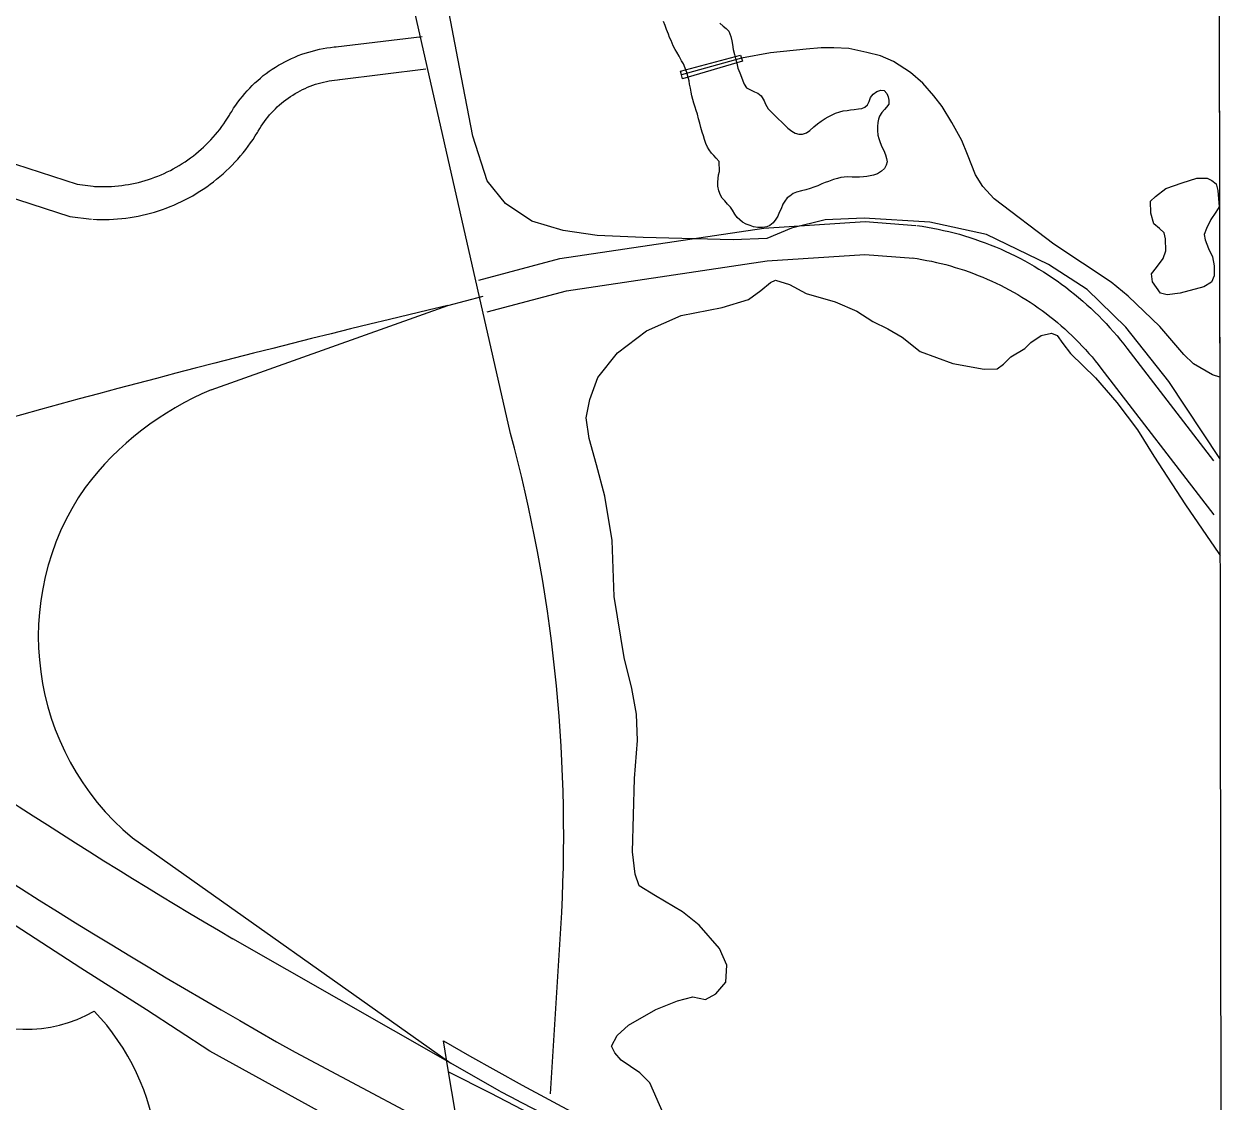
# Model space of a CAD drawing. Extents: x 3297716 to 3335574, y 688621 to 713991.
# Drawn here: x 3332269 to 3333373, y 700887 to 701872 of the extents above; entities that cross this region are included whole.
import ezdxf

# ---------------------------------------------------------------- set-up
doc = ezdxf.new("R2010")
doc.units = 0
for name, color, linetype in [('V-BRDG-OTLN', 7, 'Continuous'), ('V-GRID-FRAM', 7, 'Continuous'), ('V-ROAD-CNTR', 7, 'Continuous'), ('V-ROAD-IDEN', 7, 'Continuous'), ('V-SITE-OTLN', 7, 'Continuous'), ('V-TOPO-SHOR', 7, 'Continuous')]:
    doc.layers.add(name, color=color, linetype=linetype)

msp = doc.modelspace()

# ---------------------------------------------------------------- linework, layer by layer
at = {"layer": 'V-BRDG-OTLN'}
for p, q in [((3332924.7, 701840.5), (3332869.9, 701825.3)), ((3332657.2, 700914.2), (3332652.4, 700942.7)), ((3332652.4, 700942.7), (3332676.4, 700929)), ((3332676.4, 700929), (3332700.4, 700915.5)), ((3332667.6, 700852.5), (3332657.2, 700914.2)), ((3332700.4, 700915.5), (3332724.5, 700902.1)), ((3332724.5, 700902.1), (3332748.8, 700888.9)), ((3332748.8, 700888.9), (3332773.1, 700875.9))]:
    msp.add_line(p, q, dxfattribs=at)
msp.add_lwpolyline([(3332925.7, 701837.7), (3332870.9, 701821.7), (3332869.9, 701825.3), (3332868.9, 701828.7), (3332923.7, 701843.3), (3332924.7, 701840.5)], close=True, dxfattribs=at)
msp.add_lwpolyline([(3332657.2, 700914.2), (3332695.2, 700895.1), (3332709.9, 700887.3), (3332753.1, 700864.9), (3332796.3, 700842.5), (3332839.5, 700820.2), (3332865.3, 700807.2), (3332891.3, 700794.4), (3332917.3, 700781.8), (3332943.4, 700769.3), (3332969.6, 700757.1), (3332995.9, 700745), (3333022.2, 700733.1), (3333048.7, 700721.4), (3333094.9, 700701.3), (3333141.1, 700681.5), (3333187.4, 700661.8), (3333233.8, 700642.2), (3333280.2, 700622.9), (3333326.8, 700603.8), (3333363.1, 700590.5)], dxfattribs=at)
at = {"layer": 'V-GRID-FRAM'}
msp.add_lwpolyline([(3301838.5, 712184.2), (3333346.2, 712216.3), (3333372.6, 694031.5), (3301849.1, 693999.4), (3301838.5, 712184.2)], dxfattribs=at)
at = {"layer": 'V-ROAD-CNTR'}
for points in [[(3332713.7, 701497.6), (3332577.3, 702098.8)], [(3332554.2, 701850.9), (3332632.9, 701860.4)], [(3332457.4, 701789.3), (3332459.1, 701792), (3332460.8, 701794.9), (3332462.7, 701797.7), (3332464.7, 701800.4), (3332466.7, 701803.1), (3332468.8, 701805.7), (3332470.9, 701808.3), (3332473.2, 701810.8), (3332475.5, 701813.3), (3332477.8, 701815.7), (3332480.3, 701818), (3332482.8, 701820.3), (3332485.3, 701822.4), (3332487.9, 701824.6), (3332490.6, 701826.6), (3332493.3, 701828.6), (3332496.1, 701830.5), (3332498.9, 701832.3), (3332501.8, 701834.1), (3332504.7, 701835.7), (3332507.7, 701837.3), (3332510.7, 701838.9), (3332513.7, 701840.3), (3332516.8, 701841.6), (3332519.9, 701842.9), (3332523.1, 701844.1), (3332526.2, 701845.2), (3332529.4, 701846.2), (3332532.7, 701847.1), (3332535.9, 701847.9), (3332539.2, 701848.7), (3332542.5, 701849.3), (3332545.8, 701849.9), (3332549.2, 701850.4), (3332552.5, 701850.8), (3332554.6, 701851)], [(3333361.7, 701549), (3333355, 701551.3), (3333337.7, 701561.1), (3333328.7, 701569.9), (3333306.9, 701595.4), (3333277.9, 701623.2), (3333262.5, 701635.8), (3333210.1, 701670.7), (3333155.6, 701712.1), (3333145.2, 701723.2), (3333138.4, 701733.9), (3333131.3, 701752.7), (3333125.9, 701765.2), (3333117, 701781.8), (3333107.9, 701796.5), (3333100.3, 701806.3), (3333090.3, 701817.8), (3333079, 701827.6), (3333063.5, 701837.4), (3333051.6, 701842.6), (3333039.3, 701845.9), (3333022.8, 701849.3), (3333009.1, 701849.9), (3332997.6, 701850), (3332983.8, 701848.8), (3332951.3, 701845.5), (3332924.7, 701840.5), (3332869.9, 701825.3)], [(3332557.8, 701821.1), (3332636.5, 701830.7)], [(3332483.2, 701774), (3332484.6, 701776.3), (3332486, 701778.5), (3332487.4, 701780.6), (3332488.9, 701782.7), (3332490.4, 701784.7), (3332492, 701786.7), (3332493.7, 701788.7), (3332495.3, 701790.6), (3332497.1, 701792.5), (3332498.9, 701794.3), (3332500.7, 701796), (3332502.6, 701797.8), (3332504.6, 701799.4), (3332506.5, 701801), (3332508.6, 701802.6), (3332510.6, 701804.1), (3332512.7, 701805.5), (3332514.9, 701806.9), (3332517, 701808.3), (3332519.3, 701809.5), (3332521.5, 701810.7), (3332523.8, 701811.9), (3332526.1, 701813), (3332528.4, 701814), (3332530.8, 701814.9), (3332533.2, 701815.8), (3332535.6, 701816.7), (3332538, 701817.4), (3332540.5, 701818.1), (3332543, 701818.8), (3332545.5, 701819.3), (3332548, 701819.8), (3332550.5, 701820.3), (3332553, 701820.6), (3332555.6, 701820.9), (3332557.4, 701821.1)], [(3332333.6, 701723.4), (3332336.9, 701723.2), (3332340, 701723.2), (3332343.1, 701723.2), (3332346.2, 701723.2), (3332349.3, 701723.4), (3332352.4, 701723.6), (3332355.5, 701723.9), (3332358.6, 701724.2), (3332361.7, 701724.7), (3332364.8, 701725.2), (3332367.8, 701725.7), (3332370.9, 701726.4), (3332373.9, 701727.1), (3332376.9, 701727.9), (3332379.9, 701728.7), (3332382.9, 701729.7), (3332385.8, 701730.6), (3332388.8, 701731.7), (3332391.7, 701732.8), (3332394.5, 701734), (3332397.4, 701735.3), (3332400.2, 701736.6), (3332403, 701738), (3332405.7, 701739.4), (3332408.4, 701741), (3332411.1, 701742.5), (3332413.8, 701744.2), (3332416.4, 701745.9), (3332418.9, 701747.6), (3332421.5, 701749.5), (3332424, 701751.3), (3332426.4, 701753.3), (3332428.8, 701755.3), (3332431.1, 701757.3), (3332433.4, 701759.4), (3332435.7, 701761.6), (3332437.9, 701763.8), (3332440, 701766), (3332442.1, 701768.3), (3332444.2, 701770.7), (3332446.2, 701773.1), (3332448.1, 701775.5), (3332450, 701778), (3332451.8, 701780.5), (3332453.5, 701783.1), (3332455.2, 701785.7), (3332456.9, 701788.4), (3332457.4, 701789.3)], [(3332332.2, 701693.4), (3332335.8, 701693.3), (3332339.6, 701693.2), (3332343.4, 701693.2), (3332347.2, 701693.3), (3332351, 701693.4), (3332354.8, 701693.7), (3332358.6, 701694), (3332362.4, 701694.5), (3332366.2, 701695), (3332369.9, 701695.6), (3332373.7, 701696.3), (3332377.4, 701697.1), (3332381.1, 701698), (3332384.8, 701698.9), (3332388.4, 701700), (3332392.1, 701701.1), (3332395.7, 701702.3), (3332399.3, 701703.6), (3332402.8, 701705), (3332406.3, 701706.4), (3332409.8, 701708), (3332413.3, 701709.6), (3332416.7, 701711.3), (3332420, 701713.1), (3332423.4, 701714.9), (3332426.6, 701716.9), (3332429.9, 701718.9), (3332433.1, 701720.9), (3332436.2, 701723.1), (3332439.3, 701725.3), (3332442.3, 701727.6), (3332445.3, 701730), (3332448.2, 701732.4), (3332451.1, 701734.9), (3332453.9, 701737.5), (3332456.7, 701740.1), (3332459.4, 701742.8), (3332462, 701745.6), (3332464.5, 701748.4), (3332467, 701751.3), (3332469.5, 701754.2), (3332471.8, 701757.2), (3332474.1, 701760.2), (3332476.3, 701763.3), (3332478.5, 701766.4), (3332480.6, 701769.6), (3332482.5, 701772.8), (3332483.2, 701774)], [(3332219.2, 701757.3), (3332261.4, 701743.7), (3332317.8, 701725.4), (3332334.8, 701723.3)], [(3332081.9, 701737.1), (3332175.2, 701734.7), (3332195.1, 701733), (3332205.6, 701730.2), (3332252.2, 701715.1), (3332311.3, 701696), (3332331, 701693.5)], [(3332684.8, 701637.7), (3332758.9, 701657.5), (3332945, 701685.3), (3333037.6, 701691.3), (3333084, 701687.8)], [(3333085, 701687.7), (3333089.8, 701687), (3333094.7, 701686.2), (3333099.6, 701685.3), (3333104.5, 701684.3), (3333109.3, 701683.2), (3333114.2, 701682.1), (3333119, 701680.9), (3333123.8, 701679.6), (3333128.5, 701678.2), (3333133.3, 701676.7), (3333138, 701675.2), (3333142.7, 701673.5), (3333147.4, 701671.8), (3333152, 701670), (3333156.6, 701668.2), (3333161.2, 701666.2), (3333165.7, 701664.2), (3333170.2, 701662.1), (3333174.7, 701659.9), (3333179.1, 701657.7), (3333183.5, 701655.3), (3333187.8, 701652.9), (3333192.1, 701650.5), (3333196.4, 701647.9), (3333200.6, 701645.3), (3333204.8, 701642.6), (3333208.9, 701639.9), (3333213, 701637), (3333217.1, 701634.1), (3333221, 701631.2), (3333225, 701628.1), (3333228.9, 701625), (3333232.7, 701621.9), (3333236.5, 701618.6), (3333240.2, 701615.3), (3333243.8, 701612), (3333247.4, 701608.6), (3333251, 701605.1), (3333254.5, 701601.6), (3333257.9, 701598), (3333261.3, 701594.3), (3333264.6, 701590.6), (3333267.8, 701586.8), (3333271, 701583), (3333274.1, 701579.1), (3333276.8, 701575.7)], [(3332692.5, 701608.7), (3332765, 701628.1), (3332948.2, 701655.4), (3333037.5, 701661.2), (3333081.7, 701657.9)], [(3333080.6, 701658), (3333085.2, 701657.4), (3333089.6, 701656.6), (3333093.9, 701655.8), (3333098.3, 701655), (3333102.7, 701654), (3333107, 701653), (3333111.3, 701651.9), (3333115.6, 701650.7), (3333119.9, 701649.4), (3333124.2, 701648.1), (3333128.4, 701646.7), (3333132.6, 701645.3), (3333136.8, 701643.7), (3333141, 701642.1), (3333145.1, 701640.5), (3333149.2, 701638.7), (3333153.3, 701636.9), (3333157.3, 701635), (3333161.3, 701633.1), (3333165.3, 701631), (3333169.2, 701629), (3333173.1, 701626.8), (3333177, 701624.6), (3333180.8, 701622.3), (3333184.6, 701619.9), (3333188.4, 701617.5), (3333192.1, 701615.1), (3333195.7, 701612.5), (3333199.3, 701609.9), (3333202.9, 701607.3), (3333206.5, 701604.5), (3333209.9, 701601.8), (3333213.4, 701598.9), (3333216.8, 701596), (3333220.1, 701593.1), (3333223.4, 701590), (3333226.6, 701587), (3333229.8, 701583.9), (3333232.9, 701580.7), (3333236, 701577.4), (3333239, 701574.2), (3333242, 701570.8), (3333244.9, 701567.5), (3333247.7, 701564), (3333250.5, 701560.5), (3333253.1, 701557.3)], [(3332440.4, 701537.5), (3332656.4, 701614.6), (3332688.6, 701623.2)], [(3333276.8, 701575.6), (3333355.9, 701472.7)], [(3333253, 701557.3), (3333356.1, 701423.2)], [(3332737.6, 700768.6), (3332601, 700844), (3332439.1, 700933.2), (3332381.1, 700971), (3332321.1, 701009), (3332208, 701082.4), (3332126.5, 701138.2), (3332048.1, 701195.2), (3331988.6, 701250.1), (3331924.9, 701314.4)], [(3332368.3, 701128.1), (3332659.1, 700922.3)], [(3332750.4, 700894), (3332760.5, 701059.9)], [(3332703.9, 700896.7), (3332460.1, 701035.9)], [(3332517, 700932.2), (3332681.7, 700844.6)]]:
    msp.add_lwpolyline(points, dxfattribs=at)
for centre, radius, start, end in [((3335394.4, 690133.4), 11803.2, 103.41336, 106.25244), ((3332548.4, 701278.6), 280.5, 112.6546, 142.7573), ((3331354.8, 701131), 1407.5, 357.104, 15.0967), ((3332521.8, 701311.8), 239.4, 145.2318, 230.1259), ((3334963.8, 705301.9), 4946.5, 233.9215, 239.5919), ((3335332.2, 705938.1), 5743.2, 234.44936, 240.64755), ((3335545.6, 706308), 6112.1, 242.29455, 249.0552)]:
    msp.add_arc(centre, radius, start, end, dxfattribs=at)
at = {"layer": 'V-ROAD-IDEN'}
for centre, major_axis, start_param, end_param in [((3332271.9, 701066), (117.6, 0), 4.101882, 5.2631), ((3332166.2, 700823.7), (-226.1, 0), 3.255386, 3.879698)]:
    msp.add_ellipse(centre, major_axis=major_axis, ratio=0.960251, start_param=start_param, end_param=end_param, dxfattribs=at)
at = {"layer": 'V-SITE-OTLN'}
for p, q in [((3333360.6, 702293.4), (3333361.8, 701474.8)), ((3332667.1, 701832.5), (3332602.8, 702169.3)), ((3332679.2, 701769.3), (3332667.1, 701832.5)), ((3332692.3, 701728.5), (3332679.2, 701769.3)), ((3332709.1, 701707.8), (3332692.3, 701728.5)), ((3332733.3, 701691.6), (3332709.1, 701707.8)), ((3332761.8, 701683.2), (3332733.3, 701691.6)), ((3332970.5, 701685.1), (3332947.9, 701675.7)), ((3333001.2, 701692.9), (3332970.5, 701685.1)), ((3333036.8, 701694.5), (3333001.2, 701692.9)), ((3333096.7, 701690.7), (3333036.8, 701694.5)), ((3333148.5, 701679.3), (3333096.7, 701690.7)), ((3332792.8, 701678.6), (3332761.8, 701683.2)), ((3332834.9, 701676.6), (3332792.8, 701678.6)), ((3332917, 701674.5), (3332834.9, 701676.6)), ((3332947.9, 701675.7), (3332917, 701674.5)), ((3333205.1, 701652), (3333148.5, 701679.3)), ((3333240.5, 701629.1), (3333205.1, 701652)), ((3333275.7, 701594.7), (3333240.5, 701629.1)), ((3333315, 701545.1), (3333275.7, 701594.7)), ((3333361.8, 701474.8), (3333315, 701545.1))]:
    msp.add_line(p, q, dxfattribs=at)
at = {"layer": 'V-TOPO-SHOR'}
for points in [[(3332904.2, 701746.2), (3332901.7, 701749.2), (3332899.4, 701751.6), (3332897.4, 701753.9), (3332895.3, 701756.7), (3332893.7, 701759.2), (3332892.2, 701762.5), (3332890.8, 701766.2), (3332889.9, 701769.6), (3332888.8, 701773.1), (3332887.7, 701777.3), (3332886.6, 701781.2), (3332885.5, 701785.1), (3332884.4, 701789.5), (3332883.3, 701792.8), (3332882.4, 701795.8), (3332881.3, 701799.5), (3332880.2, 701802.9), (3332879.5, 701806.2), (3332878.6, 701809.6), (3332878, 701813.3), (3332877.3, 701816.8), (3332876.9, 701820), (3332875.8, 701824.2), (3332874.9, 701827.4), (3332873.3, 701831.4), (3332871.8, 701835.3), (3332869.9, 701838.1), (3332867.7, 701842.3), (3332865.7, 701846), (3332864.1, 701848.5), (3332862.3, 701852), (3332860.5, 701856.6), (3332859.1, 701859.4), (3332858, 701862.4), (3332856.2, 701866.8), (3332854.9, 701870.3), (3332853.5, 701874)], [(3332904.9, 701872.7), (3332908.1, 701869.7), (3332910.8, 701867.6), (3332913.1, 701865.3), (3332915.1, 701860.4), (3332915.8, 701856.5), (3332916.4, 701853), (3332917.1, 701848.4), (3332918.2, 701844), (3332919.5, 701839.1), (3332920.4, 701835.9), (3332921.5, 701831.5), (3332923.3, 701827.3), (3332924.6, 701823.2), (3332926, 701819.9), (3332927.1, 701816.7), (3332929.4, 701813.5), (3332933, 701811.8), (3332936.5, 701809.9), (3332939.7, 701808.5), (3332942.6, 701806.2), (3332945.4, 701801.5), (3332946.7, 701798.7), (3332949, 701794.3), (3332951.7, 701791.5), (3332954.2, 701789), (3332958.3, 701785.2), (3332961.5, 701782), (3332964.5, 701779.2), (3332967.2, 701776.6), (3332970.6, 701773.8), (3332973.8, 701772.2), (3332977.1, 701771.2), (3332980.5, 701771.2), (3332984.2, 701772.5), (3332987, 701774.6), (3332990.7, 701777.7), (3332994.2, 701780.7), (3332997.5, 701783), (3333001.2, 701785.5), (3333004, 701787), (3333006.8, 701788.4), (3333010.7, 701790.4), (3333014.6, 701791.5), (3333017.6, 701792.4), (3333021.3, 701792.8), (3333024.3, 701793.5), (3333027.6, 701793.7), (3333031.5, 701794.3), (3333034.5, 701794.5), (3333037.5, 701795.7), (3333039.8, 701797.9), (3333041.2, 701801.1), (3333042.7, 701804.6), (3333045, 701807.8), (3333048.2, 701810.1), (3333051.9, 701811.4), (3333054.9, 701810.9), (3333057.4, 701808.3), (3333058.8, 701805.1), (3333059.4, 701802.1), (3333059.2, 701798.4), (3333057.3, 701795.9), (3333055.2, 701793.6), (3333052.9, 701790.9), (3333050.8, 701787.7), (3333050, 701784.7), (3333049.3, 701781.7), (3333049, 701778), (3333049, 701774.6), (3333049.4, 701770.2), (3333050.1, 701767.2), (3333051.4, 701763.5), (3333053, 701759.5), (3333054.8, 701756.1), (3333056.4, 701752.1), (3333057.2, 701748.9), (3333057.7, 701745.9), (3333056.9, 701742.9), (3333055.3, 701739.9), (3333052.5, 701737.2), (3333049, 701734.9), (3333045.3, 701733.8), (3333042.3, 701733.1), (3333039.3, 701732.3), (3333036.1, 701732.1), (3333032.6, 701731.9), (3333029.4, 701731.9), (3333025.7, 701731.9), (3333021.8, 701732), (3333018.6, 701731.8), (3333015.6, 701731.4), (3333012.3, 701730.7), (3333008.9, 701729.6), (3333004.2, 701728), (3333001.2, 701726.9), (3332998, 701725.8), (3332994.5, 701724)], [(3332994.5, 701724), (3332990.8, 701722.7), (3332987.6, 701721.5), (3332983.4, 701720.2), (3332979.5, 701719.3), (3332974.9, 701718), (3332971.8, 701716.9), (3332968.8, 701714.6), (3332966.3, 701712.8), (3332964.2, 701710), (3332962.5, 701707.1), (3332960.9, 701702.9), (3332959.2, 701699.5), (3332957.8, 701696.3), (3332956.1, 701693.5), (3332953.6, 701690.1), (3332950.6, 701687.6), (3332947.8, 701686.3), (3332943.8, 701685.8), (3332939.5, 701685.9), (3332935.6, 701686.6), (3332932.6, 701687.6), (3332929.1, 701688.8), (3332925.7, 701690.7), (3332923.2, 701692.8), (3332920.9, 701695.1), (3332918.6, 701698.1), (3332916.6, 701701.8), (3332914.8, 701704.4), (3332912, 701707.2), (3332909.5, 701710.2), (3332907, 701712.5), (3332905.5, 701715.3), (3332903.9, 701719.2), (3332903.2, 701723.6), (3332903.1, 701727.3), (3332903.3, 701730.5), (3332903.8, 701734), (3332904.5, 701737), (3332904.2, 701746.2)], [(3333347.5, 701679.3), (3333348.2, 701674.6), (3333351.3, 701666.8), (3333355.1, 701658.9), (3333356.6, 701650.7), (3333356.5, 701641.7), (3333354.1, 701635.9), (3333347, 701631.7), (3333325.4, 701625.7), (3333313.7, 701624.2), (3333307.5, 701625.9), (3333300.1, 701636.1), (3333299.1, 701643.5), (3333303.8, 701649.3), (3333309.8, 701657.5), (3333312.2, 701664.5), (3333311.9, 701675.4), (3333310.8, 701680.9), (3333306.5, 701684.9), (3333301.5, 701689.2), (3333298.5, 701699), (3333298.2, 701710), (3333303, 701714.2), (3333312.4, 701721.5), (3333327.3, 701726.8), (3333340.6, 701731), (3333350, 701730.9), (3333354.3, 701728.9), (3333358.2, 701725.7), (3333359.7, 701719.8), (3333361.1, 701704.6), (3333357.9, 701699.9), (3333353.5, 701693.3), (3333349.5, 701684.8), (3333347.5, 701679.3)], [(3332826.9, 701182.4), (3332829.6, 701217), (3332828.7, 701241.2), (3332824.4, 701264.4), (3332817.4, 701292.9), (3332808.4, 701348.5), (3332806.6, 701399.7), (3332799.8, 701440.2), (3332792.4, 701469.1), (3332785.7, 701493), (3332782.8, 701511.9), (3332786.1, 701528.8), (3332793.6, 701548.8), (3332811.6, 701571.3), (3332838, 701591.4), (3332869.7, 701605.3), (3332907.1, 701612.6), (3332931.1, 701620), (3332942.3, 701628.3), (3332951.2, 701635.6), (3332955.9, 701637.8), (3332968.5, 701633.8), (3332983.8, 701625.6), (3333010.3, 701618), (3333030.2, 701609.3), (3333044.8, 701599.9), (3333058.5, 701593.2), (3333071.5, 701585.7), (3333088, 701572.5), (3333117.9, 701561.7), (3333146.3, 701556.4), (3333158.2, 701556.7)], [(3333158.2, 701556.7), (3333164, 701560.8), (3333170.6, 701567.7), (3333183.4, 701575.3), (3333188.9, 701580.6), (3333198.6, 701587), (3333207.8, 701589.2), (3333213.2, 701587.2), (3333218.1, 701579.9), (3333225.3, 701570.6), (3333248.2, 701548.4), (3333267.6, 701525.8), (3333286.5, 701501), (3333301.3, 701477), (3333330.4, 701432.4), (3333360.7, 701387.8), (3333361.9, 701386.2)], [(3332853.3, 700876.5), (3332840.9, 700904.3), (3332831.8, 700913.3), (3332814.9, 700925), (3332808.9, 700931.6), (3332805.9, 700937.8), (3332811, 700947.4), (3332821.5, 700956.9), (3332846.6, 700971.2), (3332866.3, 700979.1), (3332880.2, 700982.8), (3332891.8, 700980.4), (3332901.4, 700985.6), (3332910.4, 700996.3), (3332911.4, 701011.7), (3332904.6, 701026.8), (3332886, 701048.2), (3332870.7, 701060.6), (3332846.2, 701075.2), (3332831.3, 701084.2), (3332827.6, 701095), (3332825.1, 701115.4), (3332826.9, 701182.4)]]:
    msp.add_lwpolyline(points, dxfattribs=at)

doc.saveas('drawing.dxf')
